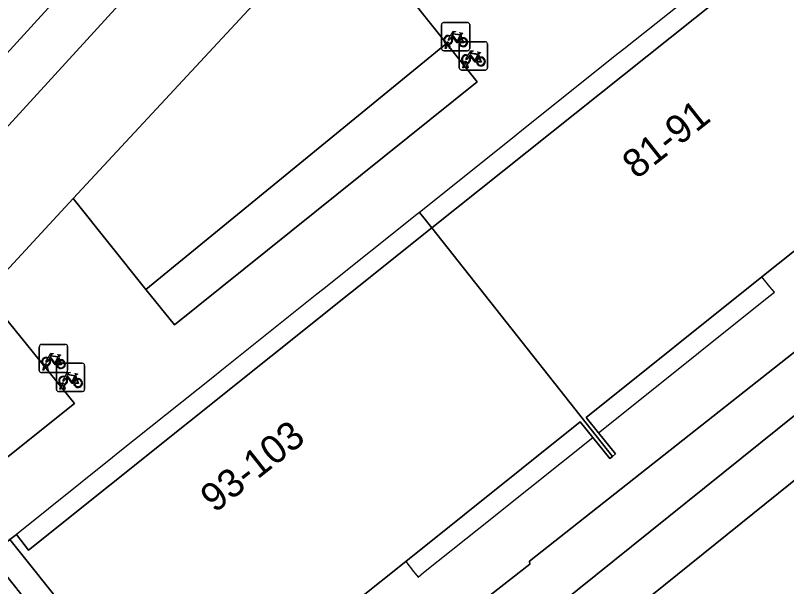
# Model space of a CAD drawing. Extents: x 159039 to 160102, y 381214 to 382524.
# Drawn here: x 159678.63 to 159705.95, y 381837.83 to 381858.06 of the extents above; entities that cross this region are included whole.
import ezdxf

# ---------------------------------------------------------------- set-up
doc = ezdxf.new("R2010")
doc.units = 0
for name, color, linetype in [('IMGEO_Erf', 7, 'Continuous'), ('IMGEO_Fietsenrek', 7, 'Continuous'), ('IMGEO_Groenvoorziening', 7, 'Continuous'), ('IMGEO_Haag', 7, 'Continuous'), ('IMGEO_Pand', 7, 'Continuous'), ('IMGEO_Pand_nummerreeks', 7, 'Continuous'), ('IMGEO_Pand_overbouw', 7, 'Continuous'), ('IMGEO_Parkeervlak_open', 7, 'Continuous'), ('IMGEO_Rijbaan_lokaal_open', 7, 'Continuous'), ('IMGEO_Voetpad_gesloten', 7, 'Continuous'), ('IMGEO_Voetpad_open', 7, 'Continuous')]:
    doc.layers.add(name, color=color, linetype=linetype)

msp = doc.modelspace()

# ---------------------------------------------------------------- linework, layer by layer
at = {"layer": 'IMGEO_Erf'}
msp.add_lwpolyline([(159706.749, 381850.14), (159705.078, 381848.804), (159698.849, 381843.822), (159699.289, 381843.279), (159699.891, 381842.534), (159699.779, 381842.44), (159699.684, 381842.362), (159699.083, 381843.115), (159698.642, 381843.667), (159692.456, 381838.715), (159690.777, 381837.369), (159684.522, 381832.36), (159684.96, 381831.814), (159684.855, 381831.73), (159684.725, 381831.626), (159678.435, 381839.496), (159677.742, 381838.921), (159685.347, 381829.403), (159686.085, 381829.985), (159689.775, 381833.087), (159696.855, 381838.62), (159696.84, 381838.731), (159711.176, 381850.04)], dxfattribs=at)
at = {"layer": 'IMGEO_Fietsenrek'}
for p, q in [((159693.725, 381856.883), (159693.725, 381857.724)), ((159693.725, 381857.724), (159693.725, 381856.883)), ((159693.8, 381857.808), (159694.641, 381857.808)), ((159694.641, 381857.808), (159693.8, 381857.808)), ((159694.725, 381857.733), (159694.725, 381856.892)), ((159694.725, 381856.892), (159694.725, 381857.733)), ((159694.412, 381857.357), (159694.448, 381857.262)), ((159693.852, 381856.892), (159693.891, 381857.052)), ((159693.921, 381857.04), (159693.886, 381856.892)), ((159693.963, 381857.064), (159693.962, 381857.068)), ((159694.004, 381856.892), (159693.97, 381857.034)), ((159693.994, 381857.075), (159693.995, 381857.068)), ((159694.002, 381857.038), (159694.037, 381856.892)), ((159694.354, 381856.198), (159694.354, 381857.039)), ((159694.354, 381857.039), (159694.354, 381856.198)), ((159694.429, 381857.123), (159695.27, 381857.123)), ((159695.27, 381857.123), (159694.429, 381857.123)), ((159695.354, 381857.048), (159695.354, 381856.207)), ((159695.354, 381856.207), (159695.354, 381857.048)), ((159694.65, 381856.808), (159693.809, 381856.808)), ((159693.809, 381856.808), (159694.65, 381856.808)), ((159693.886, 381856.892), (159693.852, 381856.892)), ((159694.037, 381856.892), (159694.004, 381856.892)), ((159695.041, 381856.672), (159695.077, 381856.577)), ((159694.481, 381856.207), (159694.52, 381856.367)), ((159694.515, 381856.207), (159694.481, 381856.207)), ((159694.55, 381856.355), (159694.515, 381856.207)), ((159694.592, 381856.379), (159694.591, 381856.383)), ((159694.633, 381856.207), (159694.599, 381856.349)), ((159694.623, 381856.39), (159694.624, 381856.383)), ((159694.631, 381856.353), (159694.666, 381856.207)), ((159694.666, 381856.207), (159694.633, 381856.207)), ((159695.279, 381856.123), (159694.438, 381856.123)), ((159694.438, 381856.123), (159695.279, 381856.123)), ((159679.553, 381846.408), (159680.394, 381846.408)), ((159680.394, 381846.408), (159679.553, 381846.408)), ((159679.478, 381845.483), (159679.478, 381846.324)), ((159679.478, 381846.324), (159679.478, 381845.483)), ((159680.478, 381846.333), (159680.478, 381845.492)), ((159680.478, 381845.492), (159680.478, 381846.333)), ((159680.165, 381845.957), (159680.201, 381845.862)), ((159679.605, 381845.492), (159679.644, 381845.652)), ((159679.674, 381845.64), (159679.639, 381845.492)), ((159679.716, 381845.664), (159679.715, 381845.668)), ((159679.757, 381845.492), (159679.723, 381845.634)), ((159679.747, 381845.675), (159679.748, 381845.668)), ((159679.755, 381845.638), (159679.79, 381845.492)), ((159680.082, 381844.815), (159680.082, 381845.656)), ((159680.082, 381845.656), (159680.082, 381844.815)), ((159680.157, 381845.74), (159680.998, 381845.74)), ((159680.998, 381845.74), (159680.157, 381845.74)), ((159681.082, 381845.665), (159681.082, 381844.824)), ((159681.082, 381844.824), (159681.082, 381845.665)), ((159680.403, 381845.408), (159679.562, 381845.408)), ((159679.562, 381845.408), (159680.403, 381845.408)), ((159679.639, 381845.492), (159679.605, 381845.492)), ((159679.79, 381845.492), (159679.757, 381845.492)), ((159680.769, 381845.289), (159680.805, 381845.194)), ((159680.32, 381844.996), (159680.319, 381845)), ((159680.351, 381845.007), (159680.352, 381845)), ((159681.007, 381844.74), (159680.166, 381844.74)), ((159680.166, 381844.74), (159681.007, 381844.74)), ((159680.209, 381844.824), (159680.248, 381844.984)), ((159680.243, 381844.824), (159680.209, 381844.824)), ((159680.278, 381844.972), (159680.243, 381844.824)), ((159680.361, 381844.824), (159680.327, 381844.966)), ((159680.359, 381844.97), (159680.394, 381844.824)), ((159680.394, 381844.824), (159680.361, 381844.824))]:
    msp.add_line(p, q, dxfattribs=at)
for points in [[(159694.059, 381857.282), (159694.007, 381857.192), (159693.967, 381857.167), (159693.968, 381857.214), (159694.023, 381857.308)], [(159694.038, 381857.334), (159694.133, 381857.498), (159694.219, 381857.484), (159694.221, 381857.475), (159694.165, 381857.464), (159694.138, 381857.419), (159694.394, 381857.378)], [(159694.334, 381857.09), (159694.284, 381857.09), (159694.093, 381857.341), (159694.074, 381857.309)], [(159694.381, 381857.353), (159694.124, 381857.394), (159694.107, 381857.365), (159694.274, 381857.145), (159694.381, 381857.353)], [(159694.429, 381857.255), (159694.399, 381857.332), (159694.29, 381857.114), (159694.333, 381857.114)], [(159694.394, 381857.378), (159694.419, 381857.427), (159694.413, 381857.431), (159694.39, 381857.435), (159694.378, 381857.442), (159694.377, 381857.445), (159694.379, 381857.45), (159694.474, 381857.435), (159694.476, 381857.425), (159694.466, 381857.412), (159694.454, 381857.406), (159694.44, 381857.412), (159694.412, 381857.357)], [(159694.363, 381857.114), (159694.483, 381857.113), (159694.439, 381857.227)], [(159694.459, 381857.234), (159694.514, 381857.089), (159694.364, 381857.089)], [(159694.667, 381856.649), (159694.762, 381856.813), (159694.848, 381856.799), (159694.85, 381856.79), (159694.794, 381856.779), (159694.767, 381856.734), (159695.023, 381856.693)], [(159695.023, 381856.693), (159695.048, 381856.742), (159695.042, 381856.746), (159695.019, 381856.75), (159695.007, 381856.757), (159695.006, 381856.76), (159695.008, 381856.765), (159695.103, 381856.75), (159695.105, 381856.74), (159695.095, 381856.727), (159695.083, 381856.721), (159695.069, 381856.727), (159695.041, 381856.672)], [(159694.688, 381856.597), (159694.636, 381856.507), (159694.596, 381856.482), (159694.597, 381856.529), (159694.652, 381856.623)], [(159694.963, 381856.405), (159694.913, 381856.405), (159694.722, 381856.656), (159694.703, 381856.624)], [(159695.01, 381856.668), (159694.753, 381856.709), (159694.736, 381856.68), (159694.903, 381856.46), (159695.01, 381856.668)], [(159695.058, 381856.57), (159695.028, 381856.647), (159694.919, 381856.429), (159694.962, 381856.429)], [(159694.992, 381856.429), (159695.112, 381856.428), (159695.068, 381856.542)], [(159695.088, 381856.549), (159695.143, 381856.404), (159694.993, 381856.404)], [(159679.791, 381845.934), (159679.886, 381846.098), (159679.972, 381846.084), (159679.974, 381846.075), (159679.918, 381846.064), (159679.891, 381846.019), (159680.147, 381845.978)], [(159679.812, 381845.882), (159679.76, 381845.792), (159679.72, 381845.767), (159679.721, 381845.814), (159679.776, 381845.908)], [(159680.087, 381845.69), (159680.037, 381845.69), (159679.846, 381845.941), (159679.827, 381845.909)], [(159680.134, 381845.953), (159679.877, 381845.994), (159679.86, 381845.965), (159680.027, 381845.745), (159680.134, 381845.953)], [(159680.182, 381845.855), (159680.152, 381845.932), (159680.043, 381845.714), (159680.086, 381845.714)], [(159680.116, 381845.714), (159680.236, 381845.713), (159680.192, 381845.827)], [(159680.212, 381845.834), (159680.267, 381845.689), (159680.117, 381845.689)], [(159680.147, 381845.978), (159680.172, 381846.027), (159680.166, 381846.031), (159680.143, 381846.035), (159680.131, 381846.042), (159680.13, 381846.045), (159680.132, 381846.05), (159680.227, 381846.035), (159680.229, 381846.025), (159680.219, 381846.012), (159680.207, 381846.006), (159680.193, 381846.012), (159680.165, 381845.957)], [(159680.395, 381845.266), (159680.49, 381845.43), (159680.576, 381845.416), (159680.578, 381845.407), (159680.522, 381845.396), (159680.495, 381845.351), (159680.751, 381845.31)], [(159680.691, 381845.022), (159680.641, 381845.022), (159680.45, 381845.273), (159680.431, 381845.241)], [(159680.738, 381845.285), (159680.481, 381845.326), (159680.464, 381845.297), (159680.631, 381845.077), (159680.738, 381845.285)], [(159680.786, 381845.187), (159680.756, 381845.264), (159680.647, 381845.046), (159680.69, 381845.046)], [(159680.751, 381845.31), (159680.776, 381845.359), (159680.77, 381845.363), (159680.747, 381845.367), (159680.735, 381845.374), (159680.734, 381845.377), (159680.736, 381845.382), (159680.831, 381845.367), (159680.833, 381845.357), (159680.823, 381845.344), (159680.811, 381845.338), (159680.797, 381845.344), (159680.769, 381845.289)], [(159680.416, 381845.214), (159680.364, 381845.124), (159680.324, 381845.099), (159680.325, 381845.146), (159680.38, 381845.24)], [(159680.72, 381845.046), (159680.84, 381845.045), (159680.796, 381845.159)], [(159680.816, 381845.166), (159680.871, 381845.021), (159680.721, 381845.021)]]:
    msp.add_lwpolyline(points, dxfattribs=at)
for centre, radius, start, end in [((159693.803, 381857.73), 0.0779, 92.4484, 184.2845), ((159693.803, 381857.73), 0.0779, 92.4484, 184.2845), ((159694.647, 381857.73), 0.0779, 2.4484, 94.2845), ((159694.647, 381857.73), 0.0779, 2.4484, 94.2845), ((159693.965, 381857.193), 0.159, 62.6766, 242.1369), ((159693.965, 381857.193), 0.129, 63.3192, 238.903), ((159693.965, 381857.193), 0.129, 283.6043, 43.4302), ((159693.965, 381857.193), 0.159, 283.5766, 46.6042), ((159693.945, 381857.064), 0.0499, 12.8025, 158.6934), ((159693.965, 381857.193), 0.159, 253.9967, 271.7867), ((159693.945, 381857.064), 0.0174, 12.8025, 163.4502), ((159693.965, 381857.193), 0.129, 253.415, 269.0204), ((159694.492, 381857.109), 0.159, 113.3408, 178.3217), ((159694.492, 381857.109), 0.159, 187.0065, 105.7708), ((159694.432, 381857.045), 0.0779, 92.4484, 184.2845), ((159694.432, 381857.045), 0.0779, 92.4484, 184.2845), ((159694.492, 381857.109), 0.129, 113.923, 177.9556), ((159694.492, 381857.109), 0.129, 188.6715, 104.5883), ((159695.276, 381857.045), 0.0779, 2.4484, 94.2845), ((159695.276, 381857.045), 0.0779, 2.4484, 94.2845), ((159693.803, 381856.886), 0.0779, 182.4484, 274.2845), ((159693.803, 381856.886), 0.0779, 182.4484, 274.2845), ((159694.647, 381856.886), 0.0779, 272.4484, 4.2845), ((159694.647, 381856.886), 0.0779, 272.4484, 4.2845), ((159694.594, 381856.508), 0.159, 62.6766, 242.1369), ((159694.594, 381856.508), 0.129, 63.3192, 238.903), ((159694.594, 381856.508), 0.129, 283.6043, 43.4302), ((159694.594, 381856.508), 0.159, 283.5766, 46.6042), ((159695.121, 381856.424), 0.159, 113.3408, 178.3217), ((159695.121, 381856.424), 0.159, 187.0065, 105.7708), ((159695.121, 381856.424), 0.129, 113.923, 177.9556), ((159695.121, 381856.424), 0.129, 188.6715, 104.5883), ((159694.432, 381856.201), 0.0779, 182.4484, 274.2845), ((159694.432, 381856.201), 0.0779, 182.4484, 274.2845), ((159694.574, 381856.379), 0.0499, 12.8025, 158.6934), ((159694.594, 381856.508), 0.159, 253.9967, 271.7867), ((159694.574, 381856.379), 0.0174, 12.8025, 163.4502), ((159694.594, 381856.508), 0.129, 253.415, 269.0204), ((159695.276, 381856.201), 0.0779, 272.4484, 4.2845), ((159695.276, 381856.201), 0.0779, 272.4484, 4.2845), ((159679.556, 381846.33), 0.0779, 92.4484, 184.2845), ((159679.556, 381846.33), 0.0779, 92.4484, 184.2845), ((159680.4, 381846.33), 0.0779, 2.4484, 94.2845), ((159680.4, 381846.33), 0.0779, 2.4484, 94.2845), ((159679.718, 381845.793), 0.159, 62.6766, 242.1369), ((159679.718, 381845.793), 0.129, 63.3192, 238.903), ((159679.718, 381845.793), 0.129, 283.6043, 43.4302), ((159679.718, 381845.793), 0.159, 283.5766, 46.6042), ((159680.245, 381845.709), 0.159, 113.3408, 178.3217), ((159680.245, 381845.709), 0.159, 187.0065, 105.7708), ((159680.245, 381845.709), 0.129, 113.923, 177.9556), ((159680.245, 381845.709), 0.129, 188.6715, 104.5883), ((159679.698, 381845.664), 0.0499, 12.8025, 158.6934), ((159679.718, 381845.793), 0.159, 253.9967, 271.7867), ((159679.698, 381845.664), 0.0174, 12.8025, 163.4502), ((159679.718, 381845.793), 0.129, 253.415, 269.0204), ((159680.16, 381845.662), 0.0779, 92.4484, 184.2845), ((159680.16, 381845.662), 0.0779, 92.4484, 184.2845), ((159681.004, 381845.662), 0.0779, 2.4484, 94.2845), ((159681.004, 381845.662), 0.0779, 2.4484, 94.2845), ((159679.556, 381845.486), 0.0779, 182.4484, 274.2845), ((159679.556, 381845.486), 0.0779, 182.4484, 274.2845), ((159680.322, 381845.125), 0.159, 62.6766, 242.1369), ((159680.4, 381845.486), 0.0779, 272.4484, 4.2845), ((159680.4, 381845.486), 0.0779, 272.4484, 4.2845), ((159680.322, 381845.125), 0.129, 63.3192, 238.903), ((159680.302, 381844.996), 0.0499, 12.8025, 158.6934), ((159680.302, 381844.996), 0.0174, 12.8025, 163.4502), ((159680.322, 381845.125), 0.129, 253.415, 269.0204), ((159680.322, 381845.125), 0.129, 283.6043, 43.4302), ((159680.322, 381845.125), 0.159, 283.5766, 46.6042), ((159680.849, 381845.041), 0.159, 113.3408, 178.3217), ((159680.849, 381845.041), 0.159, 187.0065, 105.7708), ((159680.849, 381845.041), 0.129, 113.923, 177.9556), ((159680.849, 381845.041), 0.129, 188.6715, 104.5883), ((159680.16, 381844.818), 0.0779, 182.4484, 274.2845), ((159680.16, 381844.818), 0.0779, 182.4484, 274.2845), ((159680.322, 381845.125), 0.159, 253.9967, 271.7867), ((159681.004, 381844.818), 0.0779, 272.4484, 4.2845), ((159681.004, 381844.818), 0.0779, 272.4484, 4.2845)]:
    msp.add_arc(centre, radius, start, end, dxfattribs=at)
at = {"layer": 'IMGEO_Groenvoorziening'}
for points in [[(159680.679, 381851.58), (159683.256, 381848.357), (159693.903, 381857.065), (159690.142, 381861.769)], [(159693.903, 381857.065), (159683.256, 381848.357), (159684.261, 381847.1), (159694.985, 381855.71)], [(159680.728, 381844.314), (159677.56, 381848.213), (159671.035, 381840.872), (159670.647, 381838.785), (159682.917, 381827.493), (159684.387, 381828.649), (159675.3, 381839.99)], [(159707.427, 381842.553), (159707.142, 381842.901), (159706.857, 381843.249), (159706.571, 381843.597), (159706.29, 381843.941), (159693.362, 381833.546), (159693.648, 381833.197), (159693.934, 381832.85), (159694.22, 381832.502), (159694.506, 381832.155)]]:
    msp.add_lwpolyline(points, close=True, dxfattribs=at)
msp.add_lwpolyline([(159728.789, 381859.623), (159723.052, 381855.126), (159721.644, 381853.983), (159708.82, 381843.677), (159707.427, 381842.553), (159694.506, 381832.155), (159693.082, 381831.042), (159684.126, 381823.723), (159684.783, 381823.115)], dxfattribs=at)
at = {"layer": 'IMGEO_Haag'}
for points in [[(159693.903, 381857.065), (159683.256, 381848.357), (159684.261, 381847.1), (159694.985, 381855.71)], [(159707.427, 381842.553), (159707.142, 381842.901), (159706.857, 381843.249), (159706.571, 381843.597), (159706.29, 381843.941), (159693.362, 381833.546), (159693.648, 381833.197), (159693.934, 381832.85), (159694.22, 381832.502), (159694.506, 381832.155)]]:
    msp.add_lwpolyline(points, close=True, dxfattribs=at)
at = {"layer": 'IMGEO_Pand'}
for points in [[(159714.07, 381853.886), (159707.762, 381862.012), (159693.382, 381850.53), (159699.779, 381842.44), (159699.891, 381842.534), (159699.289, 381843.279), (159698.849, 381843.822), (159705.078, 381848.804), (159706.749, 381850.14), (159712.946, 381855.097), (159713.378, 381854.553), (159713.971, 381853.805)], [(159699.779, 381842.44), (159693.382, 381850.53), (159679.099, 381839.125), (159678.67, 381839.678), (159678.435, 381839.496), (159684.725, 381831.626), (159684.855, 381831.73), (159684.96, 381831.814), (159684.522, 381832.36), (159690.777, 381837.369), (159692.456, 381838.715), (159698.642, 381843.667), (159699.083, 381843.115), (159699.684, 381842.362)]]:
    msp.add_lwpolyline(points, close=True, dxfattribs=at)
at = {"layer": 'IMGEO_Pand_overbouw'}
for points in [[(159707.762, 381862.012), (159707.483, 381862.371), (159707.33, 381862.569), (159707.144, 381862.421), (159703.805, 381859.755), (159703.616, 381859.604), (159700.179, 381856.86), (159699.984, 381856.705), (159696.57, 381853.979), (159696.371, 381853.821), (159693.046, 381851.167), (159692.943, 381851.084), (159693.099, 381850.888), (159693.382, 381850.53)], [(159678.67, 381839.678), (159679.099, 381839.125), (159693.382, 381850.53), (159693.099, 381850.888), (159692.943, 381851.084), (159692.847, 381851.008), (159689.507, 381848.341), (159689.308, 381848.182), (159685.882, 381845.447), (159685.682, 381845.287), (159682.27, 381842.563), (159682.066, 381842.401)], [(159705.078, 381848.804), (159698.849, 381843.822), (159699.289, 381843.279), (159702.635, 381845.952), (159702.826, 381846.105), (159705.326, 381848.103), (159705.516, 381848.255), (159705.36, 381848.45)], [(159699.083, 381843.115), (159698.642, 381843.667), (159692.456, 381838.715), (159692.737, 381838.363), (159692.893, 381838.168), (159693.092, 381838.326), (159695.566, 381840.303), (159695.759, 381840.458)]]:
    msp.add_lwpolyline(points, close=True, dxfattribs=at)
at = {"layer": 'IMGEO_Parkeervlak_open'}
for points in [[(159710.23, 381889.95), (159695.645, 381875.129), (159681.996, 381860.747), (159670.932, 381848.62), (159668.847, 381846.275)], [(159672.219, 381847.437), (159683.298, 381859.538)]]:
    msp.add_lwpolyline(points, dxfattribs=at)
at = {"layer": 'IMGEO_Rijbaan_lokaal_open'}
msp.add_lwpolyline([(159668.673, 381846.071), (159668.847, 381846.275), (159670.932, 381848.62), (159681.996, 381860.747), (159695.645, 381875.129), (159710.23, 381889.95)], dxfattribs=at)
at = {"layer": 'IMGEO_Voetpad_gesloten'}
msp.add_lwpolyline([(159731.817, 381861.664), (159738.654, 381855.678), (159739.973, 381854.436), (159748.636, 381846.407), (159749.97, 381845.165), (159758.78, 381836.965), (159760.657, 381835.297), (159761.763, 381836.506), (159759.91, 381838.199), (159731.741, 381864.255), (159729.111, 381864.371), (159711.176, 381850.04), (159696.84, 381838.731), (159696.855, 381838.62), (159689.775, 381833.087), (159686.085, 381829.985), (159687.165, 381828.558), (159691.958, 381832.457), (159693.362, 381833.546), (159706.29, 381843.941)], dxfattribs=at)
at = {"layer": 'IMGEO_Voetpad_open'}
for points in [[(159668.563, 381838.196), (159671.035, 381840.872), (159677.56, 381848.213), (159680.679, 381851.58), (159690.142, 381861.769), (159693.246, 381865.049), (159702.847, 381875.088), (159706.005, 381878.291), (159719.769, 381892.076), (159722.136, 381894.413)], [(159669.161, 381837.495), (159682.722, 381825.02), (159687.165, 381828.558), (159686.085, 381829.985), (159685.347, 381829.403), (159677.742, 381838.921), (159678.435, 381839.496), (159678.67, 381839.678), (159679.099, 381839.125), (159693.382, 381850.53), (159707.762, 381862.012), (159721.948, 381873.339)], [(159690.142, 381861.769), (159693.903, 381857.065), (159694.985, 381855.71), (159684.261, 381847.1), (159683.256, 381848.357), (159680.679, 381851.58), (159677.56, 381848.213), (159680.728, 381844.314), (159675.3, 381839.99), (159684.387, 381828.649), (159682.917, 381827.493), (159670.647, 381838.785), (159671.035, 381840.872), (159668.563, 381838.196)], [(159683.298, 381859.538), (159672.219, 381847.437)]]:
    msp.add_lwpolyline(points, dxfattribs=at)

# ---------------------------------------------------------------- texts
at = {"layer": 'IMGEO_Pand_nummerreeks'}
for s, rotation, p in [('81-91', 38.3332, (159700.638, 381852.233)), ('93-103', 38.3346, (159685.694, 381840.416))]:
    msp.add_text(s, height=1, rotation=rotation, dxfattribs=at).set_placement(p)

doc.saveas('drawing.dxf')
